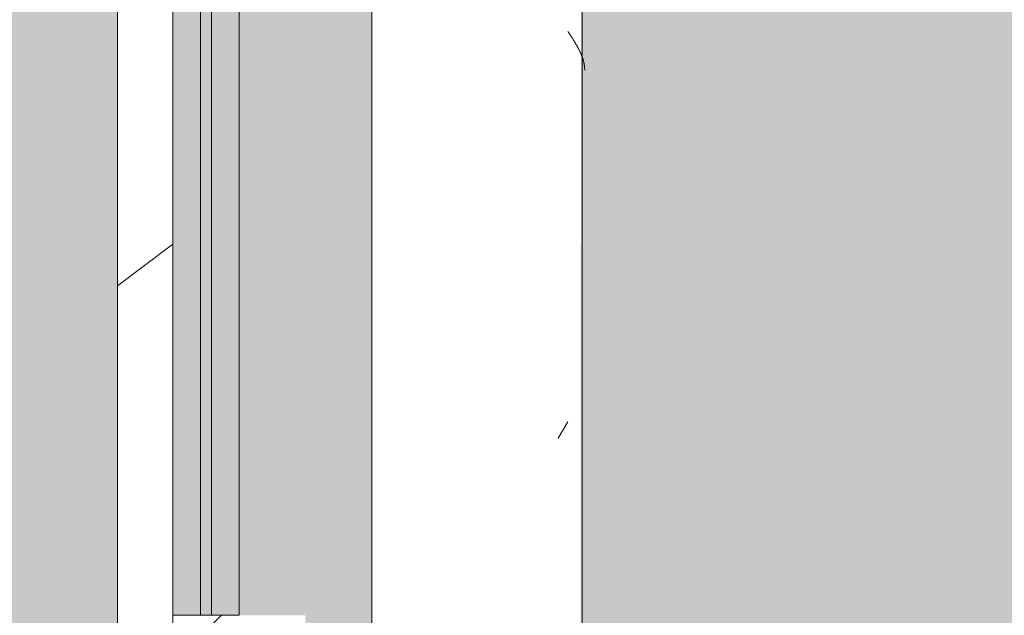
# Model space of a CAD drawing. Header units: millimetres. Extents: x 5980700 to 6194397, y -12939 to 2351883.
# Tile 200 of 587: x 6060520 to 6060965, y -7289 to -7020. Entities that reach past the tile are written whole.
import ezdxf

# ---------------------------------------------------------------- set-up
doc = ezdxf.new("R2010")
doc.units = ezdxf.units.MM
for name, color, linetype, lineweight in [('A-DOOR-FRAM', 31, 'Continuous', 18), ('A-DOOR-GLAZ', 31, 'Continuous', 9), ('A-FLOR-PATT', 8, 'Continuous', 18), ('A-GLAZ', 151, 'Continuous', 9), ('A-GLAZ-SILL', 1, 'Continuous', 9), ('A-WALL', 113, 'Continuous', 18), ('A-WALL-PATT', 111, 'Continuous', 25)]:
    doc.layers.add(name, color=color, linetype=linetype, lineweight=lineweight)

# ---------------------------------------------------------------- blocks, each defined once
blk = doc.blocks.new('FX-HRT-JANELA_CORRER-4FLS - 270x190cm-4FLS-ALU-3_0cmFolha 5-V49-PLANTA DE CAIMENTO DE PISOS - TÉRREO')
at = {"layer": 'A-DOOR-FRAM', "lineweight": 5}
h = blk.add_hatch(color=251, dxfattribs=at)
h.paths.add_polyline_path([(639.9999999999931, -47.49999999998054), (49.99999999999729, -47.49999999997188), (49.99999999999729, -59.9999999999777), (639.9999999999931, -59.9999999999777), (639.9999999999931, -57.49999999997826)])
h.paths.add_polyline_path([(639.9999999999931, -77.49999999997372), (639.9999999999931, -64.99999999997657), (49.99999999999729, -64.99999999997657), (49.99999999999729, -77.49999999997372), (155.8075846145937, -77.49999999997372)])
at = {"layer": 'A-DOOR-GLAZ', "lineweight": 5}
blk.add_hatch(color=255, dxfattribs=at).paths.add_polyline_path([(639.9999999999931, -64.99999999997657), (639.9999999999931, -59.9999999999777), (49.99999999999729, -59.9999999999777), (49.99999999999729, -64.99999999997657), (155.8075846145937, -64.99999999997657)])
at = {"layer": 'A-GLAZ', "lineweight": 5}
h = blk.add_hatch(color=251, dxfattribs=at)
h.paths.add_polyline_path([(1329.999999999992, -17.49999999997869), (1329.999999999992, 12.50000000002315), (-1329.999999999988, 12.50000000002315), (-1329.999999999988, -17.49999999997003), (-639.9999999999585, -17.49999999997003), (-639.9999999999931, -47.49999999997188), (639.9999999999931, -47.49999999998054), (639.9999999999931, -17.49999999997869), (1302.66193412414, -17.49999999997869)])
h.paths.add_polyline_path([(1329.999999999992, -57.49999999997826), (1329.999999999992, -47.49999999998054), (690.0000000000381, -47.49999999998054), (689.9999999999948, -77.49999999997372), (1329.999999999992, -77.49999999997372)])
h.paths.add_polyline_path([(-689.9999999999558, -47.49999999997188), (-1329.999999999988, -47.49999999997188), (-1329.999999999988, -77.49999999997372), (-689.9999999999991, -77.49999999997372), (-689.9999999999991, -57.49999999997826)])
h = blk.add_hatch(dxfattribs=at)
h.set_pattern_fill('FP_71', color=256, style=0, pattern_type=2)
h.set_pattern_definition([(135, (-6648.941, -20191.887), (-449.0128060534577, -449.0128060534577), []), (135, (-6648.941, -20033.137), (-898.0256121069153, 5.684341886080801e-14), []), (135, (-6648.941, -20350.637), (-898.0256121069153, 5.684341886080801e-14), [])])
h.paths.add_polyline_path([(690.0000000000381, -47.49999999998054), (639.9999999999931, -47.49999999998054), (639.9999999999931, -77.49999999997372), (689.9999999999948, -77.49999999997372), (689.9999999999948, -57.49999999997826)])
h.paths.add_polyline_path([(49.99999999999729, -77.49999999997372), (49.99999999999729, -47.49999999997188), (0, -47.49999999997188), (0, -77.49999999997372), (12.49999999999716, -77.49999999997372), (12.49999999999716, -72.49999999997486), (37.50000000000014, -72.49999999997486), (37.50000000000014, -77.49999999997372)])
at = {"layer": 'A-DOOR-FRAM', "color": 90, "lineweight": 5}
for p, q in [((49.99999999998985, -47.49999999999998), (639.9999999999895, -47.49999999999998)), ((639.9999999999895, -77.49999999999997), (49.99999999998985, -77.49999999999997))]:
    blk.add_line(p, q, dxfattribs=at)
at = {"layer": 'A-DOOR-FRAM', "color": 250, "lineweight": 5}
for p, q in [((639.9999999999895, -77.49999999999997), (639.9999999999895, -47.49999999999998)), ((689.9999999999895, -77.49999999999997), (639.9999999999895, -77.49999999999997))]:
    blk.add_line(p, q, dxfattribs=at)
at = {"layer": 'A-DOOR-GLAZ', "color": 250, "lineweight": 5}
for p, q in [((49.99999999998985, -59.99999999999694), (639.9999999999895, -59.99999999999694)), ((639.9999999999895, -59.99999999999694), (639.9999999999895, -64.99999999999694)), ((639.9999999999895, -64.99999999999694), (49.99999999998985, -64.99999999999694))]:
    blk.add_line(p, q, dxfattribs=at)
at = {"layer": 'A-GLAZ', "color": 90, "lineweight": 5}
blk.add_line((1329.999999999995, 12.49999999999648), (-1330.000000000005, 12.49999999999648), dxfattribs=at)
blk = doc.blocks.new('FP_51-PLANTA DE CAIMENTO DE PISOS - TÉRREO')
at = {"layer": 'A-GLAZ-SILL', "color": 90, "lineweight": 5}
blk.add_line((1374.999999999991, 107.4999999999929), (-1374.999999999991, 107.4999999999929), dxfattribs=at)
at = {"layer": 'A-GLAZ-SILL', "lineweight": 5}
for p, q in [((385.5496159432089, 106.7346184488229), (385.7766316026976, 106.8359075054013)), ((385.7766316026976, 106.8359075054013), (386.0036472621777, 106.9348264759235)), ((386.0036472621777, 106.9348264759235), (386.230662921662, 107.0313352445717)), ((386.230662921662, 107.0313352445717), (386.4576785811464, 107.1253946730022)), ((386.4576785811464, 107.1253946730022), (386.6846942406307, 107.2169666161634)), ((386.6846942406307, 107.2169666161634), (386.9117099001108, 107.3060139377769)), ((386.9117099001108, 107.3060139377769), (387.1387255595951, 107.392500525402)), ((387.1387255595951, 107.392500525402), (387.3657412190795, 107.4763913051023)), ((387.3657412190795, 107.4763913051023), (387.5927568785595, 107.557652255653)), ((387.5927568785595, 107.557652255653), (387.8197725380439, 107.6362504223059)), ((387.8197725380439, 107.6362504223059), (388.0467881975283, 107.7121539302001)), ((388.0467881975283, 107.7121539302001), (388.2738038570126, 107.7853319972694)), ((388.2738038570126, 107.7853319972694), (388.5008195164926, 107.8557549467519)), ((388.5008195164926, 107.8557549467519), (388.7278351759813, 107.923394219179)), ((388.7278351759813, 107.923394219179), (388.9548508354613, 107.9882223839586)), ((388.9548508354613, 107.9882223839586), (389.1818664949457, 108.0502131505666)), ((389.1818664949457, 108.0502131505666), (389.40888215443, 108.1093413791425)), ((389.40888215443, 108.1093413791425), (389.63589781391, 108.1655830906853)), ((389.63589781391, 108.1655830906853), (389.8629134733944, 108.2189154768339)), ((389.8629134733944, 108.2189154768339), (390.0899291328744, 108.2693169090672)), ((390.0899291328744, 108.2693169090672), (390.3169447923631, 108.3167669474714)), ((390.3169447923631, 108.3167669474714), (390.5439604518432, 108.3612463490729)), ((390.5439604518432, 108.3612463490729), (390.7709761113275, 108.4027370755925)), ((390.7709761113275, 108.4027370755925), (390.9979917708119, 108.4412223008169)), ((390.9979917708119, 108.4412223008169), (391.2250074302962, 108.4766864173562)), ((391.2250074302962, 108.4766864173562), (391.4520230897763, 108.509115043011)), ((391.4520230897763, 108.509115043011), (391.6790387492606, 108.5384950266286)), ((391.6790387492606, 108.5384950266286), (391.906054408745, 108.5648144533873)), ((391.906054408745, 108.5648144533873), (392.133070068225, 108.5880626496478)), ((392.133070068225, 108.5880626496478), (392.3600857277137, 108.608230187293)), ((392.3600857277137, 108.608230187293), (392.5871013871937, 108.6253088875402)), ((392.5871013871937, 108.6253088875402), (392.8141170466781, 108.63929182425)), ((392.8141170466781, 108.63929182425), (393.0411327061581, 108.650173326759)), ((393.0411327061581, 108.650173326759), (393.2681483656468, 108.6579489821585)), ((393.2681483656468, 108.6579489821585), (393.4951640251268, 108.6626156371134)), ((377.8310835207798, 102.2224213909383), (378.0580991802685, 102.374672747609)), ((378.0580991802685, 102.374672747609), (378.2851148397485, 102.5263632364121)), ((378.2851148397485, 102.5263632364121), (378.5121304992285, 102.6774313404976)), ((378.5121304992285, 102.6774313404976), (378.7391461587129, 102.8278157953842)), ((378.7391461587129, 102.8278157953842), (378.9661618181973, 102.9774556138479)), ((378.9661618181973, 102.9774556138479), (379.1931774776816, 103.126290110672)), ((379.1931774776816, 103.126290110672), (379.4201931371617, 103.2742589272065)), ((379.4201931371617, 103.2742589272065), (379.6472087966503, 103.4213020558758)), ((379.6472087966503, 103.4213020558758), (379.8742244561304, 103.5673598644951)), ((379.8742244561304, 103.5673598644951), (380.1012401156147, 103.7123731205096)), ((380.1012401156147, 103.7123731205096), (380.3282557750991, 103.8562830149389)), ((380.3282557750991, 103.8562830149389), (380.5552714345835, 103.9990311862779)), ((380.5552714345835, 103.9990311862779), (380.7822870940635, 104.1405597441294)), ((380.7822870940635, 104.1405597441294), (381.0093027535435, 104.2808112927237)), ((381.0093027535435, 104.2808112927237), (381.2363184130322, 104.4197289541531)), ((381.2363184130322, 104.4197289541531), (381.4633340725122, 104.5572563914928)), ((381.4633340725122, 104.5572563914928), (381.6903497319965, 104.6933378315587)), ((381.6903497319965, 104.6933378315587), (381.9173653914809, 104.8279180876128)), ((381.9173653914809, 104.8279180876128), (382.1443810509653, 104.9609425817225)), ((382.1443810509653, 104.9609425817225), (382.3713967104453, 105.0923573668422)), ((382.3713967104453, 105.0923573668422), (382.598412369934, 105.2221091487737)), ((382.598412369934, 105.2221091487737), (382.825428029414, 105.3501453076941)), ((382.825428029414, 105.3501453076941), (383.052443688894, 105.4764139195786)), ((383.052443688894, 105.4764139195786), (383.2794593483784, 105.6008637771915)), ((383.2794593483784, 105.6008637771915), (383.5064750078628, 105.7234444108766)), ((383.5064750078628, 105.7234444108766), (383.7334906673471, 105.8441061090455)), ((383.7334906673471, 105.8441061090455), (383.9605063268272, 105.9627999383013)), ((383.9605063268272, 105.9627999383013), (384.1875219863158, 106.0794777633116)), ((384.1875219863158, 106.0794777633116), (384.4145376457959, 106.1940922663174)), ((384.4145376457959, 106.1940922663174), (384.6415533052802, 106.3065969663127)), ((384.6415533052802, 106.3065969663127), (384.8685689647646, 106.416946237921)), ((384.8685689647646, 106.416946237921), (385.0955846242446, 106.5250953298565)), ((385.0955846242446, 106.5250953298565), (385.3226002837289, 106.6310003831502)), ((385.3226002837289, 106.6310003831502), (385.5496159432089, 106.7346184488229)), ((376.014958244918, 100.9916647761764), (376.241973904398, 101.1461664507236)), ((376.241973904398, 101.1461664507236), (376.468989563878, 101.3006054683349)), ((376.468989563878, 101.3006054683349), (376.6960052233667, 101.4549191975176)), ((376.6960052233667, 101.4549191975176), (376.9230208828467, 101.6090450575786)), ((376.9230208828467, 101.6090450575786), (377.1500365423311, 101.7629205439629)), ((377.1500365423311, 101.7629205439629), (377.3770522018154, 101.9164832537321)), ((377.3770522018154, 101.9164832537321), (377.6040678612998, 102.0696709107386)), ((377.6040678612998, 102.0696709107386), (377.8310835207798, 102.2224213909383))]:
    blk.add_line(p, q, dxfattribs=at)
blk = doc.blocks.new('CC_PEITORIL - PEITORIL-V50-PLANTA DE CAIMENTO DE PISOS - TÉRREO')
at = {"layer": 'A-GLAZ-SILL', "lineweight": 5}
h = blk.add_hatch(dxfattribs=at)
h.set_pattern_fill('FP_72', color=256, style=0, pattern_type=2)
h.set_pattern_definition([(90, (-6648.941, -20191.887), (-101.6, 406.4), [33.528, -271.272, 33.528, -1896.872]), (90, (-6648.941, -20191.887), (-101.6, 406.4), [-338.328, -271.272, 33.528, -576.072, -1016]), (90, (-6648.941, -20191.887), (-101.6, 406.4), [-1219.2, 33.528, -271.272, 33.528, -677.672]), (90, (-6648.941, -20191.887), (-101.6, 406.4), [-1557.528, -169.672, 33.528, -474.472]), (210, (-6699.741, -20039.487), (-301.1527240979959, -291.1881810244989), [33.528, -271.272, 33.528, -1896.872]), (210, (-6699.741, -20039.487), (-301.1527240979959, -291.1881810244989), [-338.328, -271.272, 33.528, -576.072, -1016]), (210, (-6699.741, -20039.487), (-301.1527240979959, -291.1881810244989), [-1219.2, 33.528, -271.272, 33.528, -677.672]), (210, (-6699.741, -20039.487), (-301.1527240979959, -291.1881810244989), [-1557.528, -169.672, 33.528, -474.472]), (329.9999999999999, (-6902.941, -19988.687), (402.7527240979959, -115.211818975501), [33.528, -271.272, 33.528, -1896.872]), (329.9999999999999, (-6902.941, -19988.687), (402.7527240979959, -115.211818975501), [-338.328, -271.272, 33.528, -576.072, -1016]), (329.9999999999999, (-6902.941, -19988.687), (402.7527240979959, -115.211818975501), [-1219.2, 33.528, -271.272, 33.528, -677.672]), (329.9999999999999, (-6902.941, -19988.687), (402.7527240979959, -115.211818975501), [-1557.528, -169.672, 33.528, -474.472])])
h.paths.add_polyline_path([(1374.999999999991, 100.9916647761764), (-1374.999999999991, 100.9916647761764), (-1374.999999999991, 77.5000000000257), (-1349.999999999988, 77.5000000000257), (-1349.999999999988, 12.50000000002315), (1349.999999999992, 12.50000000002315), (1349.999999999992, 77.5000000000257), (1374.999999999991, 77.5000000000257), (1374.999999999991, 89.72039300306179)])
h = blk.add_hatch(dxfattribs=at)
h.set_pattern_fill('FP_73', color=256, style=0, pattern_type=2)
h.set_pattern_definition([(306.87, (-8236.440999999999, -19556.887), (-3175.008507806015, 4762.494328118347), [793.75, -7143.75]), (296.565, (-7760.191, -18604.387), (1587.499067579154, -1587.501456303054), [1774.879, -1774.879]), (288.435, (-6966.441, -18604.387), (1587.50290376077, -3174.997452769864), [1004.024, -4016.092])])
h.paths.add_polyline_path([(1374.999999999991, 100.9916647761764), (-1374.999999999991, 100.9916647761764), (-1374.999999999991, 77.5000000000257), (-1349.999999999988, 77.5000000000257), (-1349.999999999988, 12.50000000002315), (1349.999999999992, 12.50000000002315), (1349.999999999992, 77.5000000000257), (1374.999999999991, 77.5000000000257), (1374.999999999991, 89.72039300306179)])
at = {"layer": 'A-GLAZ', "color": 90, "lineweight": 5}
blk.add_blockref('FP_51-PLANTA DE CAIMENTO DE PISOS - TÉRREO', (0, 0), dxfattribs=at)
blk = doc.blocks.new('BE-PMSa-MOD-ARQ-CONEXAODOFUTURO-EX-000-R_rvt-1-PLANTA DE CAIMENTO DE PISOS - TÉRREO')
at = {"layer": 'A-FLOR-PATT', "lineweight": 5}
h = blk.add_hatch(dxfattribs=at)
h.set_pattern_fill('FP_2', color=135, style=0, pattern_type=2)
h.set_pattern_definition([(0, (0, 0), (812.8, 203.2), [33.528, -576.072, 33.528, -576.072, -3251.2]), (0, (0, 0), (812.8, 203.2), [-1219.2, 33.528, -1185.672, 33.528, -576.072, -1422.4]), (0, (0, 0), (812.8, 203.2), [-3048, 33.528, -372.872, 33.528, -982.472]), (120, (304.8, 101.6), (-582.3763620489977, 602.3054481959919), [33.52799999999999, -576.0719999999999, 33.52799999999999, -576.0719999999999, -3251.199999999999]), (120, (304.8, 101.6), (-582.3763620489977, 602.3054481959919), [-1219.2, 33.52799999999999, -1185.672, 33.52799999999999, -576.0719999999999, -1422.4]), (120, (304.8, 101.6), (-582.3763620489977, 602.3054481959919), [-3048, 33.52799999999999, -372.8719999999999, 33.52799999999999, -982.4719999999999]), (240, (406.4, 508), (-230.4236379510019, -805.5054481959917), [33.528, -576.072, 33.528, -576.072, -3251.2]), (240, (406.4, 508), (-230.4236379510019, -805.5054481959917), [-1219.2, 33.528, -1185.672, 33.528, -576.072, -1422.4]), (240, (406.4, 508), (-230.4236379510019, -805.5054481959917), [-3048, 33.528, -372.872, 33.528, -982.472])])
h.paths.add_polyline_path([(13153.13200708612, -10125.84100563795), (14705.38782324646, -10125.84100563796), (14705.38782324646, -9779.8857164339), (14699.38782324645, -9779.8857164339), (14699.38782324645, -9763.237570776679), (14681.68558745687, -9763.757413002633), (14670.96395493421, -9768.482704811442), (14665.88782324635, -9780.73757077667), (14665.88782324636, -9856.278958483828), (14670.73620676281, -9865.0681674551), (14677.45883342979, -9868.493127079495), (14678.38782324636, -9869.242380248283), (14678.38782324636, -9881.040871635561), (14674.1436913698, -9882.10035906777), (14663.09686027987, -9878.012306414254), (14654.48340806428, -9869.156476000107), (14652.0250349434, -9859.981702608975), (14651.89263271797, -9855.73757077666), (14650.88782324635, -9855.73757077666), (14651.89263271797, -9780.73757077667), (14653.73085252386, -9770.127241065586), (14655.24199762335, -9764.487570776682), (14667.13782324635, -9752.591745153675), (14683.38782324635, -9748.23757077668), (14699.38782324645, -9748.23757077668), (14699.38782324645, -9731.589425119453), (14705.38782324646, -9731.589425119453), (14705.38782324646, -9705.737570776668), (14755.38782324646, -9705.737570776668), (14755.38782324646, -9754.737570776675), (14795.38782324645, -9754.737570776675), (14796.02424042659, -9756.737570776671), (14812.38782324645, -9756.737570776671), (14811.36426821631, -9815.737570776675), (14810.34779546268, -9815.737570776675), (14811.47778338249, -9818.171971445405), (14811.43015556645, -9819.291362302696), (14811.44856252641, -9820.918341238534), (14827.38782324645, -9827.197475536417), (14827.38782324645, -10125.84100563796), (21231.38515489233, -10125.84100563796), (21231.38515489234, 5919.158994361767), (12003.88515489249, 5918.472013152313), (12003.8851548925, 5447.158205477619), (12268.88333741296, 5447.158205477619), (12268.88333741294, 4674.158994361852), (15653.88333741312, 4674.158994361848), (15653.88333741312, 5447.158205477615), (15923.88333741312, 5447.15820547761), (15923.88333741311, 4674.158994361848), (19999.38682609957, 4674.158994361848), (19999.38682609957, 5447.158205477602), (20269.38682609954, 5447.158205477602), (20269.38682609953, 4280.731645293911), (20299.38682609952, 4280.731645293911), (20298.51487451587, 1530.731645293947), (20269.38682609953, 1530.731645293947), (20269.38682609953, 1143.558994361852), (20299.38682609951, 1143.558994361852), (20298.51487451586, -1606.441005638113), (20269.38682609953, -1606.441005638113), (20269.38682609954, -2040.191005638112), (20299.38682609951, -2040.191005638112), (20298.51487451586, -4790.191005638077), (20269.38682609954, -4790.191005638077), (20269.38682609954, -5273.941005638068), (20299.38682609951, -5273.941005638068), (20298.51487451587, -8023.941005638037), (20269.38682609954, -8023.941005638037), (20269.38682609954, -9308.841005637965), (19999.38682609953, -9308.841005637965), (19999.38682609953, -8513.841794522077), (19913.38333741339, -8513.841794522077), (19913.38333741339, -8347.825683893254), (19635.38599049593, -8347.825683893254), (19635.38599049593, -8377.825683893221), (16285.38599049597, -8376.953732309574), (16285.38599049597, -8347.825683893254), (15971.88333741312, -8347.825683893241), (15971.88333741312, -8513.84179452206), (15921.38515489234, -8513.84179452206), (15921.38515489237, -9312.594001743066), (15651.38515489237, -9312.594001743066), (15651.3851548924, -8513.84179452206), (15603.38515489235, -8513.841794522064), (15603.38515489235, -8377.825683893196), (12316.88333741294, -8377.82568389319), (12316.88333741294, -8513.841794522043), (12268.88333741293, -8513.841794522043), (12268.88333741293, -9312.59400174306), (11998.88333741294, -9312.59400174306), (11998.88333741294, -8513.841794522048), (11950.88333741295, -8513.841794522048), (11950.88333741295, -8347.825683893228), (11867.63333741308, -8347.825683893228), (11867.63333741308, -8377.82568389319), (8517.633337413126, -8376.953732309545), (8517.633337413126, -8347.825683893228), (8434.383337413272, -8347.825683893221), (8434.383337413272, -8468.841794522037), (8419.38333741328, -8468.841794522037), (8419.38333741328, -8498.841794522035), (8434.383337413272, -8498.841794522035), (8434.383337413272, -8513.841794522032), (8386.383337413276, -8513.841794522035), (8386.383337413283, -9312.594001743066), (8116.383337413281, -9312.594001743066), (8116.383337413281, -9125.841005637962), (2121.38333741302, -9125.841005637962), (2121.38333741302, -9312.594001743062), (1851.383337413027, -9312.594001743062), (1851.383337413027, -9125.841005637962), (-4143.616662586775, -9125.841005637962), (-4143.616662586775, -9312.594001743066), (-4413.616662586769, -9312.594001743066), (-4413.616662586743, -8513.841794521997), (-4461.61666258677, -8513.841794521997), (-4461.61666258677, -8498.841794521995), (-4446.616662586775, -8498.841794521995), (-4446.616662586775, -8468.841794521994), (-4461.61666258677, -8468.841794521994), (-4461.61666258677, -8347.825683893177), (-4547.366662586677, -8347.825683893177), (-4547.366662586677, -8377.825683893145), (-7897.36666258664, -8376.953732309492), (-7897.36666258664, -8347.825683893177), (-7983.116662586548, -8347.825683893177), (-7983.116662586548, -8513.841794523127), (-8031.114845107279, -8513.841794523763), (-8031.114845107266, -9308.841005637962), (-8301.114845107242, -9308.841005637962), (-8301.114845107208, -8513.84179452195), (-8349.116662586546, -8513.841794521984), (-8349.116662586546, -8347.825683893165), (-8354.864845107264, -8347.825683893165), (-8354.864845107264, -8377.825683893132), (-11704.86484510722, -8376.953732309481), (-11704.86484510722, -8347.825683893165), (-11710.61666258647, -8347.825683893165), (-11710.61666258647, -8513.841794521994), (-11758.61484510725, -8513.841794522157), (-11758.61484510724, -9308.841005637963), (-12028.61484510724, -9308.841005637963), (-12028.61484510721, -8513.841794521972), (-12076.61666258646, -8513.841794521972), (-12076.61666258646, -8347.825683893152), (-12498.61666258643, -8347.825683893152), (-12498.61666258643, -8377.82568389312), (-15848.61666258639, -8376.953732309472), (-15848.61666258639, -8347.825683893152), (-16270.61666258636, -8347.82568389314), (-16270.61666258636, -8513.841794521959), (-16356.6158860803, -8513.84179452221), (-16356.61588608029, -9308.841005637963), (-16626.61588608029, -9308.841005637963), (-16626.61588608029, -7987.079408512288), (-16656.61588608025, -7987.079408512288), (-16655.74393449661, -5237.079408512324), (-16626.61588608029, -5237.079408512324), (-16626.61588608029, -4803.341005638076), (-16656.61588608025, -4803.341005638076), (-16655.7439344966, -2053.341005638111), (-16626.61588608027, -2053.341005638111), (-16626.61588608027, -1620.841794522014), (-16656.61588608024, -1620.841794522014), (-16655.74393449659, 1129.158205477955), (-16626.61588608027, 1129.158205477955), (-16626.61588608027, 1534.158205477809), (-16656.61588608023, 1534.158205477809), (-16655.74393449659, 4284.158205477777), (-16626.61588608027, 4284.158205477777), (-16626.61588608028, 5479.158994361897), (-16356.61588608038, 5479.158994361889), (-16356.61588608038, 4674.158994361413), (-12028.61666258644, 4674.158994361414), (-12028.61666258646, 5447.158205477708), (-11733.61666258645, 5446.941285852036), (-11733.61666258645, 4674.158994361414), (-8301.114845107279, 4674.158994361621), (-8301.114845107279, 5447.158205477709), (-8031.114845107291, 5447.158205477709), (-8031.114845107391, 5919.158994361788), (-17588.61484510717, 5919.158994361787), (-17588.6148451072, -10125.84100563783), (8442.166919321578, -10125.84100563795)])
h.paths.add_polyline_path([(14664.88301377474, -9780.73757077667), (14665.63226694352, -9779.779781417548), (14664.44050548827, -9775.73581322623)])
h.paths.add_polyline_path([(-16089.6590788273, -8758.10531785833), (-16115.54098333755, -8754.697900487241), (-16139.6590788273, -8744.707858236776), (-16160.36975694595, -8728.815995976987), (-16176.26161920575, -8708.105317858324), (-16186.2516614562, -8683.987222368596), (-16189.6590788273, -8658.105317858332), (-16186.2516614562, -8632.223413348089), (-16176.26161920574, -8608.105317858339), (-16160.36975694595, -8587.39463973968), (-16139.6590788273, -8571.502777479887), (-16115.54098333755, -8561.512735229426), (-16089.6590788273, -8558.105317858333), (-16063.77717431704, -8561.512735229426), (-16039.65907882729, -8571.502777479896), (-16018.94840070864, -8587.394639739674), (-16003.05653844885, -8608.105317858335), (-15993.06649619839, -8632.22341334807), (-15989.6590788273, -8658.105317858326), (-15993.06649619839, -8683.987222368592), (-16003.05653844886, -8708.10531785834), (-16018.94840070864, -8728.815995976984), (-16039.65907882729, -8744.707858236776), (-16063.77717431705, -8754.697900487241)])
h.paths.add_polyline_path([(19732.71217533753, -8754.668450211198), (19706.83027082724, -8751.260990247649), (19682.71217533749, -8741.270823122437), (19660.00862136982, -8722.781563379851), (19646.10963495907, -8704.667825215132), (19636.11959270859, -8680.54942825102), (19632.71217533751, -8648.664394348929), (19632.71217533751, -8622.782813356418), (19636.11959270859, -8596.901232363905), (19646.10963495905, -8572.783438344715), (19662.00149721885, -8552.073019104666), (19682.71217533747, -8536.181355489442), (19706.83027082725, -8526.191438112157), (19732.7121753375, -8522.784063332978), (19758.59407984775, -8526.191438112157), (19782.71217533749, -8536.181355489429), (19803.42285345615, -8552.073019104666), (19819.31471571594, -8572.783438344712), (19829.30475796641, -8596.901232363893), (19832.7121753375, -8628.39034617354), (19832.7121753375, -8654.66720021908), (19827.88084468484, -8683.987101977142), (19816.67739151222, -8708.104895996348), (19803.42285345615, -8725.378762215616), (19782.71217533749, -8741.27082312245), (19758.59407984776, -8751.260990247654)])
h.paths.add_polyline_path([(15648.38515489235, -8468.841794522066), (15650.88333741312, -8468.841794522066), (15650.88333741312, -8347.825683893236), (15648.38515489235, -8347.825683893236), (15648.38515489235, -8375.919436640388)])
h.paths.add_polyline_path([(-15957.766248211, 4689.65210732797), (-15964.016248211, 4691.326789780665), (-15966.60508297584, 4693.313272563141), (-15969.84032103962, 4698.916869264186), (-15969.84032103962, 4705.387345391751), (-15966.60508297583, 4710.990942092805), (-15961.00148627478, 4714.226180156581), (-15954.53101014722, 4714.226180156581), (-15948.92741344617, 4710.990942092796), (-15945.69217538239, 4705.387345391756), (-15945.69217538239, 4698.916869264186), (-15948.92741344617, 4693.313272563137), (-15954.53101014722, 4690.078034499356)])
h.paths.add_polyline_path([(19572.98503538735, 4699.192323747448), (19566.73503538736, 4700.867006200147), (19564.14620062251, 4702.853488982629), (19560.91096255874, 4708.45708568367), (19560.91096255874, 4714.927561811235), (19564.14620062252, 4720.531158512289), (19569.74979732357, 4723.766396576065), (19576.22027345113, 4723.766396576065), (19581.82387015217, 4720.53115851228), (19585.05910821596, 4714.927561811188), (19585.05910821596, 4708.457085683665), (19581.82387015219, 4702.853488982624), (19576.22027345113, 4699.618250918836)])
h.paths.add_polyline_path([(19732.7121753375, 4730.240264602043), (19706.83027082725, 4733.647681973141), (19682.7121753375, 4743.637724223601), (19662.00149721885, 4759.529586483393), (19646.10963495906, 4780.240264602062), (19636.11959270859, 4804.358360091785), (19632.71217533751, 4830.240264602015), (19636.11959270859, 4856.122169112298), (19646.10963495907, 4880.240264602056), (19662.00149721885, 4900.950942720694), (19682.7121753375, 4916.84280498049), (19706.83027082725, 4926.832847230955), (19732.7121753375, 4930.240264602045), (19758.59407984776, 4926.832847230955), (19782.71217533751, 4916.842804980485), (19803.42285345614, 4900.950942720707), (19819.31471571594, 4880.240264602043), (19829.30475796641, 4856.122169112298), (19832.7121753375, 4830.24026460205), (19829.30475796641, 4804.358360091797), (19819.31471571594, 4780.240264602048), (19803.42285345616, 4759.529586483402), (19782.71217533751, 4743.63772422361), (19758.59407984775, 4733.647681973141)])
h.paths.add_polyline_path([(-16089.6590788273, 4736.408178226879), (-16115.54098333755, 4739.815595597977), (-16139.6590788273, 4749.805637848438), (-16160.36975694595, 4765.697500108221), (-16176.26161920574, 4786.408178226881), (-16186.2516614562, 4810.526273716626), (-16189.6590788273, 4836.408178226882), (-16186.2516614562, 4862.29008273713), (-16176.26161920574, 4886.408178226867), (-16160.36975694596, 4907.118856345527), (-16139.6590788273, 4923.010718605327), (-16115.54098333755, 4933.000760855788), (-16089.6590788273, 4936.408178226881), (-16063.77717431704, 4933.000760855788), (-16039.6590788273, 4923.010718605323), (-16018.94840070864, 4907.118856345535), (-16003.05653844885, 4886.408178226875), (-15993.06649619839, 4862.29008273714), (-15989.6590788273, 4836.408178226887), (-15993.06649619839, 4810.526273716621), (-16003.05653844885, 4786.408178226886), (-16018.94840070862, 4765.697500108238), (-16039.6590788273, 4749.805637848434), (-16063.77717431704, 4739.815595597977)])
h = blk.add_hatch(dxfattribs=at)
h.set_pattern_fill('FP_109', color=133, style=0, pattern_type=2)
h.set_pattern_definition([(49.99999999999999, (0, 0), (182.184668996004, -15.93908553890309), [19.05, -209.55]), (355, (0, 0), (-35.24242749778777, 191.0566080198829), [15.24, -167.64]), (100.451, (15.182, -1.328), (146.9425016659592, 175.1166878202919), [16.19, -178.09]), (46.184, (0, 50.8), (271.0788941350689, -42.04327417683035), [28.575, -314.325]), (96.636, (22.59, 47.297), (237.4025071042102, 247.4272132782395), [24.285, -267.135]), (351.184, (0, 50.8), (237.404605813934, 247.4251178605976), [22.86, -251.46]), (21, (25.4, 38.1), (151.6148798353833, -102.2655185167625), [19.05, -209.55]), (326, (25.4, 38.1), (61.80235996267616, 184.1877424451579), [15.24, -167.64]), (71.45100000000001, (38.035, 29.578), (213.4170626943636, 81.92136778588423), [16.19, -178.09]), (37.50000000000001, (0, 0), (3.08832282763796, 84.55507579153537), [8.382, -157.226, 8.382, -161.798, -168.275]), (37.50000000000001, (0, 0), (3.08832282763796, 84.55507579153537), [-335.788, 8.382, -159.893]), (7.499999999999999, (0, 0), (66.81943811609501, 100.1807470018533), [8.382, -88.646, 8.382, -153.416, -64.135]), (7.499999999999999, (0, 0), (66.81943811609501, 100.1807470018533), [-258.826, 8.382, -55.753]), (327.5, (-56.642, 0), (135.5904877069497, -5.7289126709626), [8.382, -55.118, 8.382, -189.738, -262.89]), (327.5, (-56.642, 0), (135.5904877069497, -5.7289126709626), [-261.62, 8.382, -254.508]), (317.5, (-82.042, 0), (148.1288864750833, 25.42676126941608), [8.382, -74.168, 8.382, -123.19, -186.69]), (317.5, (-82.042, 0), (148.1288864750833, 25.42676126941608), [-214.122, 8.382, -178.308])])
h.paths.add_polyline_path([(-4441.627696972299, -8177.825683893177), (-4441.627696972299, -8167.82568389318), (-4451.627696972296, -8167.82568389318), (-4451.627696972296, -8177.825683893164)])
h.paths.add_polyline_path([(20075.50989163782, -8167.825683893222), (20089.3868260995, -8167.825683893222), (20089.38682609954, -5194.841794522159), (19913.38333741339, -5194.841794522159), (19913.38333741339, -4838.84179452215), (20089.38682609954, -4838.841794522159), (20089.38682609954, -2003.841794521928), (19923.3833374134, -2003.841794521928), (19923.38333741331, -1915.841005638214), (15956.88333741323, -1915.841005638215), (15956.88333741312, -2008.841794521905), (15620.88333741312, -2008.841794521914), (15620.88333741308, -1915.841005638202), (12301.88333741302, -1915.841005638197), (12301.88333741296, -2008.841794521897), (11965.88333741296, -2008.84179452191), (11965.88333741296, -1915.841005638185), (9479.379702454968, -1915.841005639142), (9479.379702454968, -1900.841005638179), (8579.379702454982, -1900.841005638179), (8579.379702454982, -2050.841005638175), (11830.88333741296, -2050.841005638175), (11830.88333741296, -2143.841794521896), (12436.88333741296, -2143.841794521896), (12436.88333741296, -2050.84100563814), (15485.88333741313, -2050.841005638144), (15485.88333741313, -2143.841794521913), (16091.88333741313, -2143.841794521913), (16091.88333741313, -2050.841005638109), (19788.3833374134, -2050.841005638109), (19788.3833374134, -2138.841794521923), (19964.38682609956, -2138.841794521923), (19964.38682609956, -4713.841794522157), (19788.3833374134, -4713.841794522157), (19788.3833374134, -5319.841794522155), (19964.38682609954, -5319.841794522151), (19964.38682609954, -8042.825683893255), (8511.785154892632, -8042.825683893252), (8511.785154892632, -4063.84179452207), (8559.379702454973, -4063.841794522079), (8559.379702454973, -3457.84179452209), (8511.785154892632, -3457.84179452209), (8511.785154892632, -2770.84100563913), (8500.374635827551, -2770.84100563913), (8500.374635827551, -2640.841005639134), (8511.785154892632, -2640.841005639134), (8511.785154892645, -2138.841794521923), (8549.379702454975, -2138.826511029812), (8549.379702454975, -1900.841005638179), (8539.379702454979, -1900.841005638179), (8539.379702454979, -1915.841005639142), (8424.379702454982, -1915.841005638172), (8424.379702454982, -2003.841794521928), (8386.785154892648, -2003.841794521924), (8386.785154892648, -3582.841794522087), (8434.379702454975, -3582.841794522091), (8434.379702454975, -3938.841794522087), (8386.78515489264, -3938.841794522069), (8386.78515489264, -8167.825683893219), (19983.39944753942, -8167.825683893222)])
h.paths.add_polyline_path([(-4451.627696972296, -8167.82568389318), (-4451.627696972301, -1915.841005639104), (-4556.62769697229, -1915.841005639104), (-4556.62769697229, -1900.841005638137), (-4566.627696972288, -1900.841005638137), (-4566.627696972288, -2740.841005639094), (-4556.627696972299, -2740.841005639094), (-4556.627696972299, -2751.841005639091), (-4536.622630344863, -2751.841005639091), (-4536.622630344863, -2640.841005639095), (-4517.622630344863, -2640.841005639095), (-4517.622630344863, -2770.841005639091), (-4556.627696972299, -2770.841005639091), (-4556.627696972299, -2780.841005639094), (-4566.627696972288, -2780.841005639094), (-4566.627696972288, -2820.841005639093), (-4576.627696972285, -2820.841005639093), (-4576.627696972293, -8042.825683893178), (-16321.61588607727, -8042.825683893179), (-16321.61588608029, -5319.841794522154), (-16145.61666258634, -5319.841794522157), (-16145.61666258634, -4713.841794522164), (-16321.61588608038, -4713.841794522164), (-16321.61588608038, -2138.841794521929), (-16145.61666258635, -2138.841794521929), (-16145.61666258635, -2050.841005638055), (-12201.61666258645, -2050.841005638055), (-12201.61666258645, -2138.841794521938), (-11585.61666258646, -2138.841794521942), (-11585.61666258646, -2050.841005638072), (-8474.116662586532, -2050.841005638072), (-8474.116662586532, -2138.841794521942), (-7858.116662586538, -2138.841794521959), (-7858.116662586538, -2050.841005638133), (-4596.627696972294, -2049.966749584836), (-4596.627696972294, -1900.841005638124), (-5496.627696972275, -1900.841005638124), (-5496.627696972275, -1915.841005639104), (-7993.116662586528, -1915.841005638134), (-7993.116662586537, -2003.841794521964), (-8339.116662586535, -2003.841794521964), (-8339.116662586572, -1915.841005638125), (-11720.6166625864, -1915.841005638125), (-11720.61666258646, -2003.841794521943), (-12066.61666258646, -2003.841794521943), (-12066.61666258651, -1915.841005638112), (-16280.61666258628, -1915.841005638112), (-16280.61666258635, -2003.84179452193), (-16446.61588608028, -2003.84179452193), (-16446.61588608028, -4838.841794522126), (-16270.61666258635, -4838.841794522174), (-16270.61666258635, -5194.841794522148), (-16446.61588608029, -5194.841794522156), (-16446.61588608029, -8167.825683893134), (-4512.987072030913, -8167.825683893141)])
h.paths.add_polyline_path([(-6183.614845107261, -327.1176804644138), (-6183.612822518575, -327.1195872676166), (-6151.433903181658, -327.1195872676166)])
h.paths.add_polyline_path([(-6183.614845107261, -1157.117680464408), (-6183.612822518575, -1157.119587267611), (-6174.673446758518, -1157.119587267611)])
h.paths.add_polyline_path([(9914.343509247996, -1770.841005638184), (10006.38515489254, -1770.841005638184), (10006.38515489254, -14.61798700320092), (9529.379702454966, -14.61798700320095), (9529.379702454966, -29.61798700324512), (9479.379702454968, -29.61798700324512), (9479.379702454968, -14.61798700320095), (8539.379702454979, -14.617987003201), (8539.379702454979, -29.61798700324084), (8489.37970245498, -28.80444696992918), (8489.37970245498, -14.617987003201), (-2271.114845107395, -14.6179870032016), (-2271.114845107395, -29.61036006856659), (-2321.114845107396, -29.61036006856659), (-2321.114845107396, -14.6179870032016), (-3061.11484510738, -14.61798700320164), (-3061.11484510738, -29.6103600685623), (-3111.114845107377, -29.61036006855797), (-3111.114845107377, -14.61798700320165), (-3280.616662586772, -14.61798700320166), (-3280.616662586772, -29.61036006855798), (-3330.616662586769, -29.61036006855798), (-3330.616662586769, -14.61798700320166), (-4070.616662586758, -14.6179870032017), (-4070.616662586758, -29.61036006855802), (-4120.616662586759, -29.61036006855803), (-4120.616662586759, -14.6179870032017), (-4506.627696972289, -14.61798700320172), (-4506.627696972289, -29.61036006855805), (-4556.62769697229, -29.61036006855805), (-4556.62769697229, -14.61798700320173), (-5496.627696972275, -14.61798700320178), (-5496.627696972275, -29.61036006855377), (-5546.627696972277, -29.61036006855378), (-5546.627696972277, -14.61798700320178), (-6183.614845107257, -14.61798700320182), (-6183.614845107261, -1770.841005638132), (-5546.627696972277, -1770.841005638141), (-5546.627696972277, -1755.841005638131), (-5496.627696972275, -1755.841005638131), (-5496.627696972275, -1770.841005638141), (-4556.62769697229, -1770.841005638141), (-4556.62769697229, -1755.841005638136), (-4506.627696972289, -1755.841005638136), (-4506.627696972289, -1770.841005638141), (-4436.616662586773, -1770.841005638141), (-4436.616662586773, -1682.841794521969), (-4120.616662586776, -1682.841794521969), (-4120.616662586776, -1770.841005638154), (-1313.614873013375, -1770.841005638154), (-1313.614873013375, -1755.841005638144), (-1243.614873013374, -1755.841005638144), (-1243.614873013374, -1770.841005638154), (-403.6148730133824, -1770.841005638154), (-403.6148730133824, -1755.841005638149), (-333.6148730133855, -1755.841005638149), (-333.6148730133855, -1770.841005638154), (748.3833374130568, -1770.841005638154), (748.3833374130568, -1755.841005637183), (818.3833374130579, -1755.841005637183), (818.3833374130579, -1770.841005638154), (1678.38333741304, -1770.841005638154), (1678.38333741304, -1620.841005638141), (-3970.61666258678, -1620.841005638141), (-3970.61666258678, -1532.841794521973), (-4586.616662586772, -1532.841794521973), (-4586.616662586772, -1620.841005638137), (-6033.61484510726, -1620.841005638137), (-6033.61484510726, -164.6179870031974), (9856.385154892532, -164.6179870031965), (9856.385154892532, -1620.841005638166), (8559.379702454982, -1620.841005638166), (8559.379702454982, -1532.841794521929), (7943.379702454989, -1532.841794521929), (7943.379702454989, -1620.841005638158), (2294.383337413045, -1620.970226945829), (2294.383337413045, -1770.841005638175), (3154.383337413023, -1770.841005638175), (3154.383337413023, -1755.841005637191), (3224.383337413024, -1755.841005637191), (3224.383337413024, -1770.841005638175), (4236.385126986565, -1770.841005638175), (4236.385126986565, -1755.841005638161), (4306.385126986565, -1755.841005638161), (4306.385126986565, -1770.841005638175), (5146.385126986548, -1770.841005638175), (5146.385126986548, -1755.841005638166), (5216.38512698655, -1755.841005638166), (5216.38512698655, -1770.841005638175), (8093.379702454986, -1770.841005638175), (8093.379702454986, -1682.841794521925), (8409.379702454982, -1682.841794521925), (8409.379702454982, -1770.841005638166), (8489.37970245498, -1770.841005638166), (8489.37970245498, -1755.841005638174), (8539.379702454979, -1755.841005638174), (8539.379702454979, -1770.841005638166), (9479.379702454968, -1770.841005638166), (9479.379702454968, -1755.841005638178), (9529.379702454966, -1755.841005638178), (9529.379702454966, -1770.841005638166), (9856.385154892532, -1770.841005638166)])
h.paths.add_polyline_path([(2264.383337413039, -1770.841005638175), (2264.383337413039, -1527.841794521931), (1708.383337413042, -1527.841794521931), (1708.383337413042, -1770.841005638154), (1718.38333741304, -1770.841005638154), (1718.38333741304, -1755.841005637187), (1788.383337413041, -1755.841005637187), (1788.383337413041, -1770.841005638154), (1833.383337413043, -1770.841005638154), (1833.383337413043, -1677.841794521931), (2139.383337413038, -1677.841794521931), (2139.383337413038, -1770.841005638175), (2184.38333741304, -1770.841005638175), (2184.38333741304, -1755.841005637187), (2254.383337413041, -1755.841005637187), (2254.383337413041, -1770.841005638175), (2259.025241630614, -1770.841005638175)])
h.paths.add_polyline_path([(16686.35582290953, -1755.841005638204), (19923.38333741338, -1755.841005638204), (19923.3833374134, -1667.841794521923), (20089.38682609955, -1667.841794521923), (20089.38682609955, 1166.15820547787), (19913.38333741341, 1166.158205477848), (19913.38333741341, 1522.158205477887), (20089.38682609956, 1522.158205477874), (20089.38682609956, 4296.158205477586), (19913.3833374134, 4296.158205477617), (19913.38333741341, 4461.658994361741), (15971.88333741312, 4461.658994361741), (15971.88333741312, 4296.158205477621), (15605.88333741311, 4296.158205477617), (15605.88333741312, 4461.658994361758), (12316.88333741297, 4461.658994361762), (12316.88333741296, 4296.158205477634), (11950.88333741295, 4296.158205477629), (11950.88333741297, 4461.658994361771), (8424.379702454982, 4461.658994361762), (8424.379702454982, 140.3820129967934), (8489.37970245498, 140.3820129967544), (8489.37970245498, 130.3820129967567), (8539.379702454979, 130.382012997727), (8539.379702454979, 115.3820129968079), (8549.379702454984, 115.3820129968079), (8549.379702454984, 955.3820129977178), (8539.379702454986, 955.3820129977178), (8539.379702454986, 966.3820129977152), (8519.374635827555, 966.382012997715), (8519.374635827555, 855.3820129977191), (8500.374635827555, 855.3820129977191), (8500.374635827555, 985.382012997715), (8539.379702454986, 985.3820129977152), (8539.379702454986, 995.3820129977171), (8549.379702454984, 995.3820129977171), (8549.379702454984, 4336.658994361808), (11825.88333741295, 4336.658994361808), (11825.88333741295, 4171.158205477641), (12441.88333741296, 4171.158205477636), (12441.88333741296, 4336.658994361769), (15480.88333741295, 4336.658994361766), (15480.88333741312, 4171.158205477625), (16096.88333741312, 4171.15820547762), (16097.48518693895, 4336.658994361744), (19788.3833374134, 4336.658994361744), (19788.38333741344, 4171.158205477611), (19964.38682609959, 4171.158205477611), (19964.38682609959, 1647.158205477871), (19788.38333741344, 1647.158205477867), (19788.38333741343, 1041.158205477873), (19964.38682609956, 1041.158205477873), (19964.38682609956, -1532.841794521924), (19788.38333741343, -1532.841794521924), (19788.38333741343, -1620.841005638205), (16091.88333741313, -1620.841005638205), (16091.88333741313, -1527.84179452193), (15485.88333741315, -1527.841794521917), (15485.88333741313, -1620.841005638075), (12436.88333741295, -1620.841005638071), (12436.88333741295, -1527.841794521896), (11830.88333741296, -1527.841794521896), (11830.88333741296, -1620.841005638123), (10286.38515489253, -1620.841005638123), (10286.38515489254, 265.3820129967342), (8579.379702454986, 265.3820129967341), (8579.379702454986, 115.3820129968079), (9479.379702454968, 115.3820129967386), (9479.379702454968, 130.3820129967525), (9509.37970245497, 130.3820129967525), (9509.37970245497, 140.3820129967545), (10161.38515489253, 140.3820129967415), (10161.38515489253, -1755.841005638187), (11965.88333741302, -1755.841005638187), (11965.88333741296, -1662.841794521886), (12301.88333741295, -1662.84179452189), (12301.88333741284, -1755.841005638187), (15620.88333741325, -1755.841005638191), (15620.88333741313, -1662.841794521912), (15956.88333741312, -1662.841794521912), (15956.88333741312, -1755.841005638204), (16417.78746090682, -1755.841005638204)])
h.paths.add_polyline_path([(-6868.469615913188, -1755.841005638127), (-6338.614845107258, -1755.841005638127), (-6338.614845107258, 140.3896399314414), (-5546.627696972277, 140.3896399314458), (-5546.627696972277, 130.3896399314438), (-5496.627696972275, 130.389639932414), (-5496.627696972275, 115.3896399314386), (-4596.627696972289, 115.3896399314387), (-4596.627696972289, 265.3896399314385), (-6463.614845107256, 265.3896399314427), (-6463.614845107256, -1620.841005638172), (-7858.116662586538, -1620.841005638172), (-7858.116662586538, -1532.841794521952), (-8474.116662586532, -1532.841794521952), (-8474.116662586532, -1620.84100563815), (-11585.61666258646, -1620.84100563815), (-11585.61666258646, -1532.841794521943), (-12201.61666258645, -1532.841794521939), (-12201.61666258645, -1620.841005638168), (-16145.61666258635, -1620.841005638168), (-16145.61666258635, -1532.841794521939), (-16321.61588608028, -1532.841794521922), (-16321.61588608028, 1041.158205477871), (-16145.61666258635, 1041.158205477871), (-16145.61666258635, 1647.158205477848), (-16321.6158860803, 1647.158205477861), (-16321.6158860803, 4171.158205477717), (-16145.61666258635, 4171.158205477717), (-16145.61666258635, 4337.158913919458), (-12201.61666258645, 4337.158913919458), (-12201.61666258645, 4171.158205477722), (-11585.61666258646, 4171.158205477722), (-11585.61666258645, 4337.158913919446), (-8474.116662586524, 4337.158913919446), (-8474.116662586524, 4171.158205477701), (-7858.116662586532, 4171.158205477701), (-7858.116662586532, 4337.158913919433), (-4576.627696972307, 4337.158913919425), (-4576.627696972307, 1035.389639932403), (-4566.627696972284, 1035.389639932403), (-4566.627696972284, 995.3896399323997), (-4556.62769697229, 995.3896399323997), (-4556.62769697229, 985.3896399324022), (-4517.622630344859, 985.3896399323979), (-4517.622630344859, 855.389639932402), (-4536.622630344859, 855.389639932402), (-4536.622630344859, 966.3896399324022), (-4556.62769697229, 966.3896399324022), (-4556.62769697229, 955.3896399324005), (-4566.627696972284, 955.3896399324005), (-4566.627696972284, 115.3896399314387), (-4556.62769697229, 115.3896399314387), (-4556.62769697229, 130.3896399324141), (-4506.627696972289, 130.3896399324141), (-4506.627696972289, 140.3896399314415), (-4451.627696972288, 140.3896399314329), (-4451.711295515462, 4461.658994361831), (-7983.116662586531, 4461.65899436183), (-7983.116662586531, 4296.158205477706), (-8349.116662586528, 4296.158205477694), (-8349.200261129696, 4461.658994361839), (-11710.61666258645, 4461.658994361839), (-11710.61666258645, 4296.158205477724), (-12076.61666258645, 4296.158205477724), (-12076.7002611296, 4461.658994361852), (-16280.61666258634, 4461.658994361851), (-16280.61666258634, 4306.158205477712), (-16446.61588608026, 4306.158205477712), (-16446.61588608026, 1512.158205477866), (-16280.61666258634, 1512.158205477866), (-16280.61666258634, 1497.158205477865), (-16270.61666258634, 1497.158205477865), (-16270.61666258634, 1166.158205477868), (-16446.61588608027, 1166.158205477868), (-16446.61588608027, -1667.841794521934), (-16280.61666258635, -1667.841794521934), (-16280.61666258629, -1755.841005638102), (-12066.61666258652, -1755.841005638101), (-12066.61666258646, -1667.841794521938), (-11720.61666258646, -1667.841794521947), (-11720.61666258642, -1755.841005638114), (-8339.116662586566, -1755.841005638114), (-8339.116662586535, -1667.841794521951), (-7993.116662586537, -1667.841794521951), (-7993.116662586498, -1755.841005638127), (-7457.340251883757, -1755.841005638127)])
h.paths.add_polyline_path([(10006.38316409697, -1157.11958726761), (10006.38515489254, -1157.117680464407), (9997.443780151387, -1157.11958726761)])
h.paths.add_polyline_path([(10006.38316409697, -327.1195872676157), (10006.38515489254, -327.1176804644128), (9997.443780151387, -327.1195872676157)])
h.paths.add_polyline_path([(7264.425647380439, 115.3820129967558), (7919.878136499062, 115.3820129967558), (7919.878136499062, 265.3820129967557), (6363.379702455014, 265.3820129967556), (6363.379702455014, 115.3820129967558)])
h.paths.add_polyline_path([(6323.379702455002, 115.3820129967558), (6333.379702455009, 115.3820129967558), (6333.379702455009, 265.3820129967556), (2116.385126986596, 265.3820129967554), (2116.385126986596, 1037.158205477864), (2296.38333741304, 1037.158205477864), (2296.38333741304, 1651.158205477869), (2116.385126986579, 1651.158205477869), (2116.385126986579, 2814.158994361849), (1966.385126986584, 2814.158994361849), (1966.385126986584, 2804.158994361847), (1981.385126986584, 2804.158994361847), (1981.385126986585, 1516.158205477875), (2161.383337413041, 1516.158205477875), (2161.383337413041, 1172.158205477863), (1981.385126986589, 1172.158205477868), (1981.385126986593, 130.382012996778), (6323.379702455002, 130.3820129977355)])
h.paths.add_polyline_path([(7949.878136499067, 115.3820129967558), (7963.379702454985, 115.3820129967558), (7963.379702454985, 130.3820129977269), (8078.379702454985, 130.3820129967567), (8078.379702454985, 296.3913006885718), (8254.379702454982, 296.4037829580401), (8254.379702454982, 1172.158205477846), (8076.38333741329, 1172.158205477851), (8076.38333741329, 1516.158205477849), (8254.379702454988, 1516.158205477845), (8254.379702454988, 4306.158205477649), (8078.383337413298, 4306.158205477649), (8078.383337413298, 4471.658994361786), (7658.883337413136, 4471.658994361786), (7658.883337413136, 4476.658994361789), (7618.883337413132, 4476.658994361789), (7618.883337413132, 4486.658994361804), (2618.883337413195, 4486.658994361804), (2618.883337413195, 4476.658994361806), (2578.8833374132, 4476.658994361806), (2578.8833374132, 4471.658994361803), (2159.383337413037, 4471.658994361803), (2159.383337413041, 4306.158205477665), (1981.385126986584, 4306.158205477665), (1981.385126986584, 3744.158994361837), (1966.385126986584, 3744.158994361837), (1966.385126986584, 2844.158994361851), (2116.385126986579, 2844.158994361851), (2116.385126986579, 4171.158205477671), (2294.38333741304, 4171.158205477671), (2294.38333741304, 4336.658994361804), (7943.383337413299, 4336.658994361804), (7943.383337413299, 4171.158205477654), (8119.379702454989, 4171.158205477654), (8119.379702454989, 1651.158205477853), (7941.383337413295, 1651.158205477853), (7941.383337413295, 1037.158205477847), (8119.379702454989, 1037.158205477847), (8119.379702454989, 431.3942088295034), (7949.878136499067, 431.3817265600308), (7949.878136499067, 130.3820129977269)])
h.paths.add_polyline_path([(1686.385126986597, 115.3820129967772), (1836.385126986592, 115.3820129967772), (1836.385126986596, 2754.15899436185), (1821.385126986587, 2754.15899436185), (1821.385126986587, 2804.158994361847), (1836.385126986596, 2804.158994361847), (1836.385126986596, 3744.158994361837), (1821.385126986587, 3744.158994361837), (1821.385126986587, 3794.158994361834), (1836.385126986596, 3794.158994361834), (1836.385126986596, 3907.158994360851), (1774.885126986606, 3907.158994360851), (1774.885126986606, 3919.658994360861), (1049.885126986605, 3919.658994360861), (1049.885126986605, 3954.658994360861), (1769.885126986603, 3954.658994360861), (1769.885126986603, 3961.658994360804), (386.3851269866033, 3961.658994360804), (386.3851269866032, 4486.658994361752), (-333.6148451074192, 4486.658994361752), (-333.6148451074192, 4407.158913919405), (-318.6148451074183, 4407.158913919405), (-318.6148451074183, 4357.158913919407), (-333.6148451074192, 4357.158913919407), (-333.6148451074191, 3617.158913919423), (-318.6148451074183, 3617.158913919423), (-318.6148451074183, 3567.158913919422), (-333.6148451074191, 3567.158913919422), (-333.6148451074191, 3238.903506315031), (-183.6148451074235, 3238.903506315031), (-183.6148451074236, 4337.158913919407), (236.3851269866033, 4337.158913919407), (236.3851269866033, 3811.658994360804), (1686.385126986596, 3811.658994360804), (1686.385126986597, 265.3820129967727), (444.3857207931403, 265.3820129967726), (444.3857207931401, 2287.15820547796), (81.29247742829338, 2287.15820547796), (81.2924774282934, 2137.15820547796), (294.3857207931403, 2137.15820547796), (294.3857207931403, 1698.268829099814), (304.3857207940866, 1698.268829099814), (304.3857207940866, 1648.268829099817), (294.3857207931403, 1648.268829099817), (295.5425980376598, 308.2688290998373), (304.385720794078, 308.2688290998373), (304.385720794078, 258.2688290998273), (294.3857207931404, 258.2688290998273), (294.3857207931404, 115.3820129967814), (1680.297920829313, 115.3820129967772)])
h.paths.add_polyline_path([(-2016.707522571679, 1971.140541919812), (-1743.707740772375, 1971.14801826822), (-1743.707740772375, 2121.140541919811), (-1993.707304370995, 2121.140541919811), (-1993.707304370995, 1971.148018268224), (-2018.707522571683, 1971.148018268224), (-2018.707522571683, 2121.140541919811), (-2422.616662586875, 2121.140541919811), (-2422.616662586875, 2245.558205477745), (-3006.114845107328, 2245.558205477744), (-3006.114845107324, 3007.158913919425), (-2018.707522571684, 3007.158913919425), (-2018.707522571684, 3238.903506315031), (-3156.114845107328, 3238.903506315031), (-3156.114845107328, 1971.140541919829), (-2784.616662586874, 1971.14054191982), (-2784.616662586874, 2095.558205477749), (-2572.616662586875, 2095.558205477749), (-2572.616662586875, 1971.140541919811), (-2018.707522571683, 1971.140541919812)])
h.paths.add_polyline_path([(-1993.707304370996, 3007.158913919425), (-1743.707740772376, 3007.158913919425), (-1743.707740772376, 3238.903506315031), (-1993.707304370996, 3238.903506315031), (-1993.707304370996, 3094.949362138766)])
h.paths.add_polyline_path([(1801.885126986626, 3919.658994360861), (1836.385126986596, 3919.658994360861), (1836.385126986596, 3961.658994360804), (1801.885126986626, 3961.658994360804), (1801.885126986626, 3927.158994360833)])
at = {"layer": 'A-WALL-PATT', "lineweight": 5}
h = blk.add_hatch(dxfattribs=at)
h.set_pattern_fill('FP_129', color=71, style=0, pattern_type=2)
h.set_pattern_definition([(216.87, (166.6, 416.5), (1249.498511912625, 833.0022321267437), [208.25, -1874.25]), (206.565, (416.5, 291.55), (-416.4997849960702, -416.4999353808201), [465.661, -465.661]), (198.435, (416.5, 83.3), (-832.9995359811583, -416.5008561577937), [263.4179999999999, -1053.671])])
h.paths.add_polyline_path([(20114.38682609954, -8192.825683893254), (20114.38682609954, -5169.841794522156), (20089.38682609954, -5194.841794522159), (20089.3868260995, -8167.825683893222), (20099.3868260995, -8177.825683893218)])
at = {"layer": 'A-WALL', "color": 90, "lineweight": 5}
blk.add_line((20089.3868260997, -5194.841794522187), (20089.38682609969, -8167.825683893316), dxfattribs=at)
at = {"layer": 'A-GLAZ', "color": 250, "lineweight": 5, "rotation": 269.9999999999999}
for name in ['CC_PEITORIL - PEITORIL-V50-PLANTA DE CAIMENTO DE PISOS - TÉRREO', 'FX-HRT-JANELA_CORRER-4FLS - 270x190cm-4FLS-ALU-3_0cmFolha 5-V49-PLANTA DE CAIMENTO DE PISOS - TÉRREO']:
    blk.add_blockref(name, (20191.88682609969, -6648.941005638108), dxfattribs=at)

msp = doc.modelspace()

# ---------------------------------------------------------------- block references
at = {"lineweight": 5}
msp.add_blockref('BE-PMSa-MOD-ARQ-CONEXAODOFUTURO-EX-000-R_rvt-1-PLANTA DE CAIMENTO DE PISOS - TÉRREO', (6040474.816446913, 0), dxfattribs=at)

doc.saveas('drawing.dxf')
